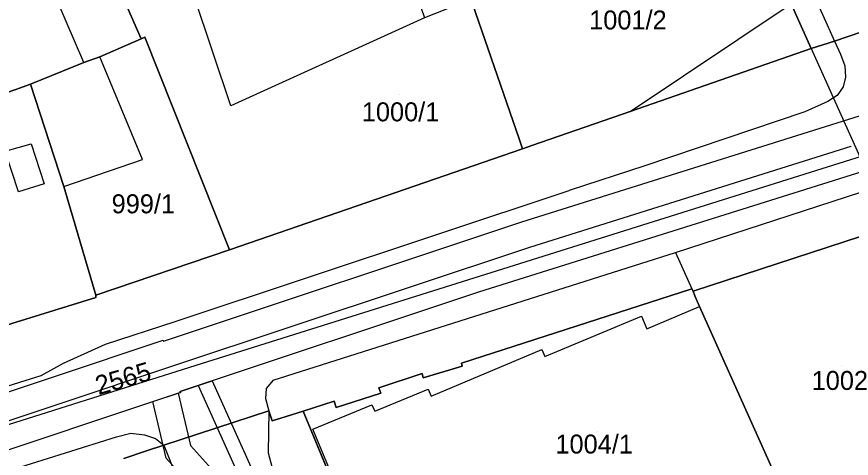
# Model space of a CAD drawing. Extents: x -263423 to -261326, y -1240067 to -1237864.
# Drawn here: x -262535.9 to -262447.8, y -1239493.6 to -1239447 of the extents above; entities that cross this region are included whole.
import ezdxf

# ---------------------------------------------------------------- set-up
doc = ezdxf.new("R2010")
doc.units = 0
for name, color, linetype in [('body_kn', 7, 'Continuous'), ('kladpar_druhypozemkov', 7, 'Continuous'), ('kladpar_hranice', 7, 'Continuous'), ('kladpar_parcelnecisla', 7, 'Continuous'), ('kladpar_plochy', 7, 'Continuous'), ('linie', 7, 'Continuous'), ('tarchy_linie', 7, 'Continuous'), ('zappar_hrandruhpozemk', 7, 'Continuous')]:
    doc.layers.add(name, color=color, linetype=linetype)

msp = doc.modelspace()

# ---------------------------------------------------------------- linework, layer by layer
at = {"layer": 'body_kn'}
for p, q in [((-262492.82, -1239447.17), (-262492.82, -1239447.17)), ((-262522.75, -1239449.38), (-262522.75, -1239449.38)), ((-262522.75, -1239449.38), (-262522.75, -1239449.38)), ((-262522.36, -1239449.2), (-262522.36, -1239449.2)), ((-262449.56, -1239449.62), (-262449.56, -1239449.62)), ((-262449.56, -1239449.62), (-262449.56, -1239449.62)), ((-262452.03, -1239450.4), (-262452.03, -1239450.4)), ((-262448.92, -1239451.01), (-262448.92, -1239451.01)), ((-262528.77, -1239451.86), (-262528.77, -1239451.86)), ((-262528.77, -1239451.86), (-262528.77, -1239451.86)), ((-262527.1, -1239451.26), (-262527.1, -1239451.26)), ((-262448.47, -1239452.22), (-262448.47, -1239452.22)), ((-262448.4, -1239453.42), (-262448.4, -1239453.42)), ((-262534.4, -1239454.15), (-262534.4, -1239454.15)), ((-262448.64, -1239454.44), (-262448.64, -1239454.44)), ((-262449.27, -1239455.34), (-262449.27, -1239455.34)), ((-262513.26, -1239456.45), (-262513.26, -1239456.45)), ((-262513.26, -1239456.45), (-262513.26, -1239456.45)), ((-262450.28, -1239455.98), (-262450.28, -1239455.98)), ((-262471.11, -1239457.03), (-262471.11, -1239457.03)), ((-262452.69, -1239457.08), (-262452.69, -1239457.08)), ((-262482.85, -1239459.94), (-262482.85, -1239459.94)), ((-262534.35, -1239460.44), (-262534.35, -1239460.44)), ((-262481.51, -1239460.64), (-262481.51, -1239460.64)), ((-262447.79, -1239460.71), (-262447.79, -1239460.71)), ((-262482.49, -1239460.98), (-262482.49, -1239460.98)), ((-262522.58, -1239462.1), (-262522.58, -1239462.1)), ((-262469.58, -1239462.79), (-262469.58, -1239462.79)), ((-262532.98, -1239464.67), (-262532.98, -1239464.67)), ((-262530.89, -1239464.97), (-262530.89, -1239464.97)), ((-262530.89, -1239464.97), (-262530.89, -1239464.97)), ((-262535.67, -1239465.5), (-262535.67, -1239465.5)), ((-262477.55, -1239465.38), (-262477.55, -1239465.38)), ((-262482.57, -1239468.69), (-262482.57, -1239468.69)), ((-262481.71, -1239471.35), (-262481.71, -1239471.35)), ((-262513.4, -1239471.64), (-262513.4, -1239471.64)), ((-262466.35, -1239471.92), (-262466.35, -1239471.92)), ((-262466.35, -1239471.92), (-262466.35, -1239471.92)), ((-262464.61, -1239475.73), (-262464.61, -1239475.73)), ((-262464.61, -1239475.73), (-262464.61, -1239475.73)), ((-262527.53, -1239476.41), (-262527.53, -1239476.41)), ((-262527.53, -1239476.67), (-262527.53, -1239476.67)), ((-262487.13, -1239476.1), (-262487.13, -1239476.1)), ((-262464.49, -1239475.98), (-262464.49, -1239475.98)), ((-262464.29, -1239476.49), (-262464.29, -1239476.49)), ((-262463.79, -1239477.61), (-262463.79, -1239477.61)), ((-262519.15, -1239479.2), (-262519.15, -1239479.2)), ((-262469.93, -1239478.64), (-262469.93, -1239478.64)), ((-262469.35, -1239479.96), (-262469.35, -1239479.96)), ((-262526.5, -1239481.58), (-262526.5, -1239481.58)), ((-262520.42, -1239481.17), (-262520.42, -1239481.17)), ((-262520.38, -1239481.26), (-262520.38, -1239481.26)), ((-262480.44, -1239482.16), (-262480.44, -1239482.16)), ((-262530.92, -1239483.58), (-262530.92, -1239483.58)), ((-262488.91, -1239483.58), (-262488.91, -1239483.58)), ((-262480.14, -1239482.9), (-262480.14, -1239482.9)), ((-262519.5, -1239483.92), (-262519.5, -1239483.92)), ((-262517.6, -1239484.02), (-262517.6, -1239484.02)), ((-262488.85, -1239483.9), (-262488.85, -1239483.9)), ((-262533.3, -1239484.87), (-262533.3, -1239484.87)), ((-262533.3, -1239484.87), (-262533.3, -1239484.87)), ((-262515.25, -1239485.46), (-262515.25, -1239485.46)), ((-262508.81, -1239485.37), (-262508.81, -1239485.37)), ((-262493.09, -1239484.69), (-262493.09, -1239484.69)), ((-262492.96, -1239485.14), (-262492.96, -1239485.14)), ((-262516.73, -1239485.95), (-262516.73, -1239485.95)), ((-262516.73, -1239485.95), (-262516.73, -1239485.95)), ((-262509.55, -1239486.25), (-262509.55, -1239486.25)), ((-262497.65, -1239486.19), (-262497.65, -1239486.19)), ((-262492.45, -1239486.34), (-262492.45, -1239486.34)), ((-262518.83, -1239486.75), (-262518.83, -1239486.75)), ((-262518.83, -1239486.75), (-262518.83, -1239486.75)), ((-262518.62, -1239486.58), (-262518.62, -1239486.58)), ((-262518.58, -1239486.67), (-262518.58, -1239486.67)), ((-262497.45, -1239486.76), (-262497.45, -1239486.76)), ((-262492.13, -1239487.06), (-262492.13, -1239487.06)), ((-262521.5, -1239487.64), (-262521.5, -1239487.64)), ((-262509.61, -1239487.3), (-262509.61, -1239487.3)), ((-262502.37, -1239487.61), (-262502.37, -1239487.61)), ((-262498.38, -1239487.97), (-262498.38, -1239487.97)), ((-262509.25, -1239488.6), (-262509.25, -1239488.6)), ((-262509.25, -1239488.6), (-262509.25, -1239488.6)), ((-262505.62, -1239488.64), (-262505.62, -1239488.64)), ((-262502.15, -1239488.28), (-262502.15, -1239488.28)), ((-262498.08, -1239488.66), (-262498.08, -1239488.66)), ((-262508.91, -1239489.67), (-262508.91, -1239489.67)), ((-262507.44, -1239489.21), (-262507.44, -1239489.21)), ((-262504.63, -1239490.56), (-262504.63, -1239490.56)), ((-262525.32, -1239491.36), (-262525.32, -1239491.36)), ((-262525.32, -1239491.36), (-262525.32, -1239491.36)), ((-262523.82, -1239490.97), (-262523.82, -1239490.97)), ((-262522.38, -1239491.15), (-262522.38, -1239491.15)), ((-262521.21, -1239491.54), (-262521.21, -1239491.54)), ((-262520.35, -1239492.25), (-262520.35, -1239492.25)), ((-262520.35, -1239492.25), (-262520.35, -1239492.25)), ((-262517.53, -1239492.26), (-262517.53, -1239492.26)), ((-262522.18, -1239492.85), (-262522.18, -1239492.85)), ((-262509.33, -1239493.05), (-262509.33, -1239493.05)), ((-262520.09, -1239493.6), (-262520.09, -1239493.6))]:
    msp.add_line(p, q, dxfattribs=at)
at = {"layer": 'kladpar_druhypozemkov'}
for p, q in [((-262495.52, -1239455.28), (-262495.52, -1239455.28)), ((-262522.92, -1239465.58), (-262522.92, -1239465.58)), ((-262524.19, -1239484.02), (-262524.19, -1239484.02)), ((-262448.84, -1239483.86), (-262448.84, -1239483.86)), ((-262474.54, -1239490.76), (-262474.54, -1239490.76))]:
    msp.add_line(p, q, dxfattribs=at)
at = {"layer": 'kladpar_hranice'}
for points in [[(-262459.75, -1239433.15), (-262458.85, -1239435.12), (-262456.98, -1239439.24), (-262454.35, -1239445.2), (-262454.12, -1239445.69), (-262452.03, -1239450.4), (-262471.11, -1239457.03), (-262481.51, -1239460.64), (-262482.49, -1239460.98), (-262482.85, -1239459.94), (-262487.76, -1239445.68), (-262477.58, -1239441.09), (-262476.3, -1239440.53), (-262471.26, -1239438.25), (-262459.75, -1239433.15)], [(-262535.65, -1239435.89), (-262529.64, -1239433.67), (-262522.75, -1239449.38), (-262527.1, -1239451.26), (-262528.77, -1239451.86), (-262534.4, -1239454.15), (-262536.06, -1239454.75), (-262544.76, -1239457.74), (-262548.46, -1239447.24), (-262551.74, -1239437.7), (-262544.51, -1239434.74), (-262544.11, -1239436.78), (-262543.26, -1239438.64), (-262535.65, -1239435.89)], [(-262487.76, -1239445.68), (-262482.85, -1239459.94), (-262482.49, -1239460.98), (-262513.4, -1239471.64), (-262522.36, -1239449.2), (-262522.75, -1239449.38), (-262529.64, -1239433.67)], [(-262439.69, -1239446.24), (-262449.56, -1239449.62), (-262452.03, -1239450.4), (-262454.12, -1239445.69)], [(-262537.89, -1239479.87), (-262527.53, -1239476.67), (-262527.53, -1239476.41), (-262513.4, -1239471.64), (-262482.49, -1239460.98), (-262481.51, -1239460.64), (-262471.11, -1239457.03), (-262452.03, -1239450.4), (-262449.56, -1239449.62), (-262439.69, -1239446.24)], [(-262544.76, -1239457.74), (-262536.06, -1239454.75), (-262534.4, -1239454.15), (-262530.89, -1239464.97), (-262527.53, -1239476.41), (-262527.53, -1239476.67), (-262537.89, -1239479.87), (-262537.89, -1239480.13), (-262542.5, -1239481.87), (-262542.74, -1239481.48), (-262548.06, -1239483.97), (-262548.45, -1239484.35), (-262552.87, -1239485.9), (-262554.07, -1239480.03), (-262555.77, -1239473.7), (-262556.06, -1239472.49), (-262556.41, -1239471.21), (-262556.53, -1239470.76), (-262558.99, -1239461.37), (-262561.04, -1239453.63), (-262561.58, -1239451.97), (-262561.75, -1239451.14), (-262548.46, -1239447.24), (-262544.76, -1239457.74)], [(-262522.75, -1239449.38), (-262522.36, -1239449.2), (-262513.4, -1239471.64), (-262527.53, -1239476.41), (-262530.89, -1239464.97), (-262534.4, -1239454.15), (-262528.77, -1239451.86), (-262527.1, -1239451.26), (-262522.75, -1239449.38)], [(-262437.88, -1239481.52), (-262433.77, -1239491.03), (-262426.14, -1239509.02), (-262425.88, -1239509.02), (-262424.7, -1239511.64), (-262424.96, -1239511.95), (-262421.09, -1239520.37), (-262432.36, -1239525.42), (-262441.08, -1239529.36), (-262450.35, -1239507.62), (-262463.79, -1239477.61), (-262464.29, -1239476.49), (-262464.49, -1239475.98), (-262446.71, -1239470.2), (-262446.83, -1239469.82), (-262443.73, -1239468.85), (-262443.22, -1239469.35), (-262437.88, -1239481.52)], [(-262446.71, -1239470.2), (-262464.49, -1239475.98), (-262464.61, -1239475.73), (-262488.91, -1239483.58), (-262488.85, -1239483.9), (-262492.96, -1239485.14), (-262493.09, -1239484.69), (-262497.65, -1239486.19), (-262497.45, -1239486.76), (-262502.15, -1239488.28), (-262502.37, -1239487.61), (-262505.62, -1239488.64), (-262507.44, -1239489.21), (-262508.91, -1239489.67), (-262509.25, -1239488.6), (-262520.35, -1239492.25), (-262522.18, -1239492.85), (-262524.58, -1239493.64)], [(-262497.22, -1239508.96), (-262505.62, -1239488.64), (-262502.37, -1239487.61), (-262502.15, -1239488.28), (-262497.45, -1239486.76), (-262497.65, -1239486.19), (-262493.09, -1239484.69), (-262492.96, -1239485.14), (-262488.85, -1239483.9), (-262488.91, -1239483.58), (-262464.61, -1239475.73)], [(-262464.61, -1239475.73), (-262464.49, -1239475.98), (-262464.29, -1239476.49), (-262463.79, -1239477.61), (-262450.35, -1239507.62)], [(-262524.58, -1239493.64), (-262522.18, -1239492.85), (-262520.35, -1239492.25), (-262509.25, -1239488.6), (-262508.91, -1239489.67), (-262507.44, -1239489.21), (-262505.62, -1239488.64)], [(-262505.62, -1239488.64), (-262497.22, -1239508.96), (-262491.27, -1239523.62), (-262489.14, -1239528.85), (-262480.63, -1239549.24)]]:
    msp.add_lwpolyline(points, dxfattribs=at)
at = {"layer": 'kladpar_plochy'}
for p, q in [((-262520.35, -1239492.25), (-262509.25, -1239488.6)), ((-262509.25, -1239488.6), (-262508.91, -1239489.67)), ((-262507.44, -1239489.21), (-262505.62, -1239488.64)), ((-262505.62, -1239488.64), (-262497.22, -1239508.96)), ((-262508.91, -1239489.67), (-262507.44, -1239489.21)), ((-262522.18, -1239492.85), (-262520.35, -1239492.25)), ((-262524.58, -1239493.64), (-262522.18, -1239492.85))]:
    msp.add_line(p, q, dxfattribs=at)
for points in [[(-262459.75, -1239433.15), (-262458.85, -1239435.12), (-262456.98, -1239439.24), (-262454.35, -1239445.2), (-262454.12, -1239445.69), (-262452.03, -1239450.4), (-262471.11, -1239457.03), (-262481.51, -1239460.64), (-262482.49, -1239460.98), (-262482.85, -1239459.94), (-262487.76, -1239445.68), (-262477.58, -1239441.09), (-262476.3, -1239440.53), (-262471.26, -1239438.25)], [(-262535.65, -1239435.89), (-262529.64, -1239433.67), (-262522.75, -1239449.38), (-262527.1, -1239451.26), (-262528.77, -1239451.86), (-262534.4, -1239454.15), (-262536.06, -1239454.75), (-262544.76, -1239457.74), (-262548.46, -1239447.24), (-262551.74, -1239437.7), (-262544.51, -1239434.74), (-262544.11, -1239436.78), (-262543.26, -1239438.64)], [(-262544.76, -1239457.74), (-262536.06, -1239454.75), (-262534.4, -1239454.15), (-262530.89, -1239464.97), (-262527.53, -1239476.41), (-262527.53, -1239476.67), (-262537.89, -1239479.87), (-262537.89, -1239480.13), (-262542.5, -1239481.87), (-262542.74, -1239481.48), (-262548.06, -1239483.97), (-262548.45, -1239484.35), (-262552.87, -1239485.9), (-262554.07, -1239480.03), (-262555.77, -1239473.7), (-262556.06, -1239472.49), (-262556.41, -1239471.21), (-262556.53, -1239470.76), (-262558.99, -1239461.37), (-262561.04, -1239453.63), (-262561.58, -1239451.97), (-262561.75, -1239451.14), (-262548.46, -1239447.24)], [(-262522.75, -1239449.38), (-262522.36, -1239449.2), (-262513.4, -1239471.64), (-262527.53, -1239476.41), (-262530.89, -1239464.97), (-262534.4, -1239454.15), (-262528.77, -1239451.86), (-262527.1, -1239451.26)], [(-262437.88, -1239481.52), (-262433.77, -1239491.03), (-262426.14, -1239509.02), (-262425.88, -1239509.02), (-262424.7, -1239511.64), (-262424.96, -1239511.95), (-262421.09, -1239520.37), (-262432.36, -1239525.42), (-262441.08, -1239529.36), (-262450.35, -1239507.62), (-262463.79, -1239477.61), (-262464.29, -1239476.49), (-262464.49, -1239475.98), (-262446.71, -1239470.2), (-262446.83, -1239469.82), (-262443.73, -1239468.85), (-262443.22, -1239469.35)]]:
    msp.add_lwpolyline(points, close=True, dxfattribs=at)
for points in [[(-262487.76, -1239445.68), (-262482.85, -1239459.94), (-262482.49, -1239460.98), (-262513.4, -1239471.64), (-262522.36, -1239449.2), (-262522.75, -1239449.38), (-262529.64, -1239433.67)], [(-262439.69, -1239446.24), (-262449.56, -1239449.62), (-262452.03, -1239450.4), (-262454.12, -1239445.69)], [(-262537.89, -1239479.87), (-262527.53, -1239476.67), (-262527.53, -1239476.41), (-262513.4, -1239471.64), (-262482.49, -1239460.98), (-262481.51, -1239460.64), (-262471.11, -1239457.03), (-262452.03, -1239450.4), (-262449.56, -1239449.62), (-262439.69, -1239446.24)], [(-262446.71, -1239470.2), (-262464.49, -1239475.98), (-262464.61, -1239475.73), (-262488.91, -1239483.58), (-262488.85, -1239483.9), (-262492.96, -1239485.14), (-262493.09, -1239484.69), (-262497.65, -1239486.19), (-262497.45, -1239486.76), (-262502.15, -1239488.28), (-262502.37, -1239487.61), (-262505.62, -1239488.64), (-262507.44, -1239489.21), (-262508.91, -1239489.67), (-262509.25, -1239488.6), (-262520.35, -1239492.25), (-262522.18, -1239492.85), (-262524.58, -1239493.64)], [(-262497.22, -1239508.96), (-262505.62, -1239488.64), (-262502.37, -1239487.61), (-262502.15, -1239488.28), (-262497.45, -1239486.76), (-262497.65, -1239486.19), (-262493.09, -1239484.69), (-262492.96, -1239485.14), (-262488.85, -1239483.9), (-262488.91, -1239483.58), (-262464.61, -1239475.73), (-262464.49, -1239475.98), (-262464.29, -1239476.49), (-262463.79, -1239477.61), (-262450.35, -1239507.62)]]:
    msp.add_lwpolyline(points, dxfattribs=at)
at = {"layer": 'linie'}
msp.add_lwpolyline([(-262454.12, -1239445.69), (-262452.03, -1239450.4), (-262443.73, -1239468.85), (-262443.22, -1239469.35), (-262437.88, -1239481.52), (-262433.77, -1239491.03), (-262426.14, -1239509.02), (-262425.88, -1239509.02), (-262424.7, -1239511.64), (-262424.96, -1239511.95), (-262421.09, -1239520.37), (-262420.84, -1239520.31), (-262418.79, -1239524.96), (-262419.1, -1239525.08), (-262414.12, -1239536.18), (-262413.87, -1239536.05), (-262412.62, -1239538.86), (-262412.88, -1239538.98), (-262412.57, -1239539.75), (-262412.31, -1239539.56), (-262403.91, -1239557.79), (-262395.25, -1239577.11), (-262385.49, -1239599.54)], dxfattribs=at)
at = {"layer": 'tarchy_linie'}
for points in [[(-262590.75, -1239504.63), (-262520.42, -1239481.17), (-262520.38, -1239481.26), (-262482.57, -1239468.69), (-262446.24, -1239457.29), (-262445.48, -1239459.73), (-262437.88, -1239457.35), (-262437.41, -1239458.85), (-262436.94, -1239460.35), (-262487.13, -1239476.1), (-262518.62, -1239486.58), (-262518.58, -1239486.67), (-262588.91, -1239510.13)], [(-262749.71, -1239561.67), (-262746.19, -1239560.51), (-262743.15, -1239561.04), (-262649.98, -1239525.97), (-262594.17, -1239508.21), (-262517.6, -1239484.02), (-262437.41, -1239458.85)], [(-262731.66, -1239557.76), (-262692.47, -1239543.22), (-262646.4, -1239526.11), (-262589.83, -1239507.38), (-262519.5, -1239483.92), (-262481.71, -1239471.35), (-262447.79, -1239460.71)], [(-262469.08, -1239610.15), (-262494.95, -1239548.44), (-262517.38, -1239496.63), (-262520.09, -1239493.6), (-262521.5, -1239487.64), (-262518.83, -1239486.75), (-262518.58, -1239486.67), (-262518.62, -1239486.58), (-262516.73, -1239485.95), (-262515.25, -1239485.46), (-262480.26, -1239563.15), (-262462.48, -1239606.1)], [(-262516.73, -1239485.95), (-262481.69, -1239563.74), (-262463.91, -1239606.7), (-262446.2, -1239649.1), (-262438.81, -1239666.93), (-262406.14, -1239744.9)], [(-262518.83, -1239486.75), (-262517.53, -1239492.26), (-262514.99, -1239495.1), (-262492.38, -1239547.33), (-262466.5, -1239609.07), (-262440.89, -1239670.78), (-262406.6, -1239752.42), (-262414.77, -1239756.05)]]:
    msp.add_lwpolyline(points, dxfattribs=at)
at = {"layer": 'zappar_hrandruhpozemk'}
for p, q in [((-262513.26, -1239456.45), (-262521.77, -1239431.04)), ((-262528.77, -1239451.86), (-262532.15, -1239444.03)), ((-262493.66, -1239444.76), (-262492.82, -1239447.17)), ((-262471.11, -1239457.03), (-262454.12, -1239445.69)), ((-262522.58, -1239462.1), (-262527.1, -1239451.26)), ((-262535.67, -1239465.5), (-262537.09, -1239461.21)), ((-262530.89, -1239464.97), (-262522.58, -1239462.1)), ((-262469.58, -1239462.79), (-262477.55, -1239465.38)), ((-262466.35, -1239471.92), (-262464.61, -1239475.73)), ((-262492.13, -1239487.06), (-262480.44, -1239482.16)), ((-262581.76, -1239500.05), (-262533.3, -1239484.87)), ((-262509.25, -1239488.6), (-262509.33, -1239493.05)), ((-262587.97, -1239510.97), (-262525.32, -1239491.36)), ((-262520.35, -1239492.25), (-262517.5, -1239499.23)), ((-262509.33, -1239493.05), (-262508.06, -1239497.8))]:
    msp.add_line(p, q, dxfattribs=at)
for points in [[(-262467.82, -1239409.93), (-262450.78, -1239446.89), (-262449.56, -1239449.62)], [(-262488.01, -1239445.23), (-262492.82, -1239447.17), (-262513.26, -1239456.45)], [(-262449.56, -1239449.62), (-262448.92, -1239451.01), (-262448.47, -1239452.22), (-262448.4, -1239453.42), (-262448.64, -1239454.44), (-262449.27, -1239455.34), (-262450.28, -1239455.98), (-262452.69, -1239457.08), (-262469.58, -1239462.79)], [(-262537.09, -1239461.21), (-262534.35, -1239460.44), (-262532.98, -1239464.67), (-262535.67, -1239465.5)], [(-262508.81, -1239485.37), (-262466.35, -1239471.92), (-262443.76, -1239464.58)], [(-262533.3, -1239484.87), (-262530.92, -1239483.58), (-262526.5, -1239481.58), (-262519.15, -1239479.2), (-262477.55, -1239465.38)], [(-262480.44, -1239482.16), (-262480.14, -1239482.9), (-262469.93, -1239478.64), (-262469.35, -1239479.96), (-262463.79, -1239477.61)], [(-262508.81, -1239485.37), (-262509.55, -1239486.25), (-262509.61, -1239487.3), (-262509.25, -1239488.6)], [(-262501.81, -1239496.29), (-262502.16, -1239496.44), (-262504.63, -1239490.56), (-262498.38, -1239487.97), (-262498.08, -1239488.66), (-262492.45, -1239486.34), (-262492.13, -1239487.06)], [(-262525.32, -1239491.36), (-262523.82, -1239490.97), (-262522.38, -1239491.15), (-262521.21, -1239491.54), (-262520.35, -1239492.25)]]:
    msp.add_lwpolyline(points, dxfattribs=at)

# ---------------------------------------------------------------- texts
at = {"layer": 'kladpar_parcelnecisla'}
for s, p in [('1001/2', (-262475.451, -1239448.39)), ('1000/1', (-262499.445, -1239458.08)), ('999/1', (-262525.85, -1239467.78)), ('1002', (-262451.97, -1239486.41)), ('1004/1', (-262479.014, -1239493.12))]:
    msp.add_text(s, height=2, dxfattribs=at).set_placement(p)
msp.add_text('2565', height=2, rotation=16, dxfattribs=at).set_placement((-262527.233, -1239486.963))

doc.saveas('drawing.dxf')
